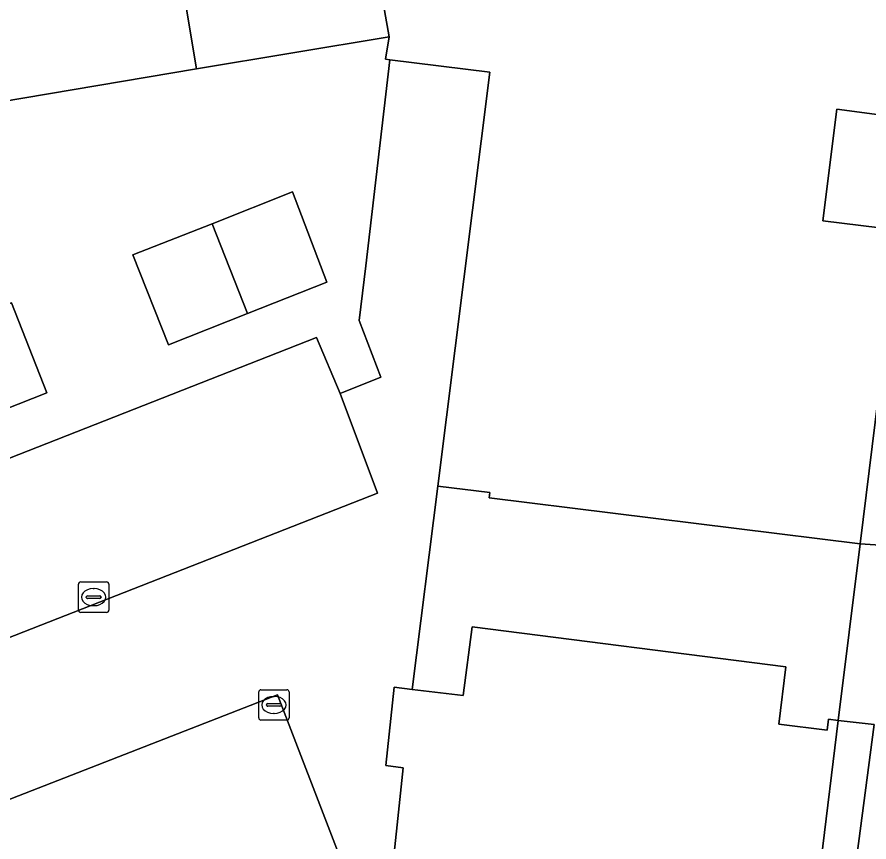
# Model space of a CAD drawing. Extents: x 161692 to 162379, y 380760 to 381678.
# Drawn here: x 162240.27 to 162268.3, y 381578.3 to 381605.44 of the extents above; entities that cross this region are included whole.
import ezdxf

# ---------------------------------------------------------------- set-up
doc = ezdxf.new("R2010")
doc.units = 0
for name, color, linetype in [('IMGEO_Erf', 7, 'Continuous'), ('IMGEO_Kolk', 7, 'Continuous'), ('IMGEO_Pand', 7, 'Continuous'), ('IMGEO_Pand_overbouw', 7, 'Continuous'), ('IMGEO_Parkeervlak_open', 7, 'Continuous'), ('IMGEO_Voetpad_open', 7, 'Continuous')]:
    doc.layers.add(name, color=color, linetype=linetype)

msp = doc.modelspace()

# ---------------------------------------------------------------- linework, layer by layer
at = {"layer": 'IMGEO_Erf'}
for points in [[(162250.383, 381615.155), (162266.972, 381620.254), (162271.473, 381616.486), (162269.719, 381602.078), (162267.24, 381602.408), (162266.788, 381598.736), (162269.279, 381598.429), (162268.009, 381588.111), (162269.174, 381588.024), (162272.637, 381616.893), (162269.759, 381619.285), (162267.24, 381621.379), (162250.023, 381616.184)], [(162245.255, 381594.653), (162244.086, 381597.61), (162246.69, 381598.639), (162249.34, 381599.686), (162250.463, 381596.711), (162247.859, 381595.682)], [(162236.42, 381591.162), (162231.584, 381589.251), (162230.415, 381592.208), (162235.251, 381594.119), (162240.087, 381596.03), (162241.256, 381593.073)], [(162253.273, 381583.316), (162254.953, 381583.119), (162255.242, 381585.38), (162265.569, 381584.059), (162265.339, 381582.173), (162266.927, 381581.979), (162266.971, 381582.337), (162267.289, 381582.298), (162268.009, 381588.111), (162255.804, 381589.616), (162255.825, 381589.795), (162254.121, 381589.999)]]:
    msp.add_lwpolyline(points, close=True, dxfattribs=at)
for points in [[(162205.502, 381577.36), (162250.127, 381594.895), (162250.905, 381593.052), (162252.241, 381593.585), (162251.531, 381595.45), (162251.743, 381597.251), (162252.541, 381604.032), (162252.396, 381604.05), (162252.52, 381604.788), (162246.175, 381603.732), (162239.676, 381602.64)], [(162266.543, 381567.5), (162268.473, 381582.165), (162267.289, 381582.298), (162266.729, 381577.709)]]:
    msp.add_lwpolyline(points, dxfattribs=at)
at = {"layer": 'IMGEO_Kolk'}
for p, q in [((162242.292, 381585.925), (162242.292, 381586.777)), ((162242.367, 381586.851), (162243.219, 381586.851)), ((162243.293, 381586.777), (162243.293, 381585.925)), ((162242.78, 381586.631), (162242.805, 381586.631)), ((162242.551, 381586.345), (162242.551, 381586.357)), ((162242.989, 381586.308), (162242.591, 381586.308)), ((162242.594, 381586.394), (162242.992, 381586.394)), ((162243.035, 381586.357), (162243.035, 381586.345)), ((162242.803, 381586.071), (162242.778, 381586.071)), ((162243.219, 381585.851), (162242.367, 381585.851)), ((162248.223, 381582.38), (162248.223, 381583.232)), ((162248.298, 381583.306), (162249.15, 381583.306)), ((162249.224, 381583.232), (162249.224, 381582.38)), ((162248.525, 381582.849), (162248.923, 381582.849)), ((162248.711, 381583.086), (162248.736, 381583.086)), ((162248.482, 381582.8), (162248.482, 381582.812)), ((162248.92, 381582.763), (162248.522, 381582.763)), ((162248.966, 381582.812), (162248.966, 381582.8)), ((162249.15, 381582.306), (162248.298, 381582.306)), ((162248.734, 381582.526), (162248.709, 381582.526))]:
    msp.add_line(p, q, dxfattribs=at)
for points in [[(162242.292, 381585.925), (162242.292, 381586.777)], [(162242.367, 381586.851), (162243.219, 381586.851)], [(162243.293, 381586.777), (162243.293, 381585.925)], [(162243.219, 381585.851), (162242.367, 381585.851)], [(162248.223, 381582.38), (162248.223, 381583.232)], [(162248.298, 381583.306), (162249.15, 381583.306)], [(162249.224, 381583.232), (162249.224, 381582.38)], [(162249.15, 381582.306), (162248.298, 381582.306)]]:
    msp.add_lwpolyline(points, dxfattribs=at)
for centre, radius, start, end in [((162242.369, 381586.775), 0.0765, 91.552, 178.448), ((162242.369, 381586.775), 0.0765, 91.552, 178.448), ((162243.217, 381586.775), 0.0765, 1.552, 88.448), ((162243.217, 381586.775), 0.0765, 1.552, 88.448), ((162242.591, 381586.354), 0.0403, 85.8775, 175.7526), ((162242.588, 381586.344), 0.0366, 178.938, 274.7102), ((162242.992, 381586.351), 0.043, 264.8664, 352.4533), ((162242.996, 381586.356), 0.0386, 1.7309, 96.639), ((162242.369, 381585.927), 0.0765, 181.552, 268.448), ((162242.369, 381585.927), 0.0765, 181.552, 268.448), ((162243.217, 381585.927), 0.0765, 271.552, 358.448), ((162243.217, 381585.927), 0.0765, 271.552, 358.448), ((162248.3, 381583.23), 0.0765, 91.552, 178.448), ((162248.3, 381583.23), 0.0765, 91.552, 178.448), ((162249.148, 381583.23), 0.0765, 1.552, 88.448), ((162249.148, 381583.23), 0.0765, 1.552, 88.448), ((162248.522, 381582.809), 0.0403, 85.8775, 175.7526), ((162248.927, 381582.811), 0.0386, 1.7309, 96.639), ((162248.519, 381582.799), 0.0366, 178.938, 274.7102), ((162248.923, 381582.806), 0.043, 264.8664, 352.4533), ((162248.3, 381582.382), 0.0765, 181.552, 268.448), ((162248.3, 381582.382), 0.0765, 181.552, 268.448), ((162249.148, 381582.382), 0.0765, 271.552, 358.448), ((162249.148, 381582.382), 0.0765, 271.552, 358.448)]:
    msp.add_arc(centre, radius, start, end, dxfattribs=at)
for centre, major_axis, ratio, start_param, end_param in [((162242.779, 381586.351), (-0.387, 0.002), 0.722429, 4.712389, 7.853982), ((162242.804, 381586.351), (-0.39, 0.002), 0.717154, 1.570796, 4.712389), ((162248.71, 381582.806), (-0.387, 0.002), 0.722429, 4.712389, 7.853982), ((162248.735, 381582.806), (-0.39, 0.002), 0.717154, 1.570796, 4.712389)]:
    msp.add_ellipse(centre, major_axis=major_axis, ratio=ratio, start_param=start_param, end_param=end_param, dxfattribs=at)
at = {"layer": 'IMGEO_Pand'}
for points in [[(162251.095, 381612.839), (162252.52, 381604.788), (162252.396, 381604.05), (162252.541, 381604.032), (162255.829, 381603.619), (162254.121, 381589.999), (162255.825, 381589.795), (162255.804, 381589.616), (162268.009, 381588.111), (162269.279, 381598.429), (162266.788, 381598.736), (162267.24, 381602.408), (162269.719, 381602.078), (162271.473, 381616.486), (162266.972, 381620.254), (162250.383, 381615.155), (162250.773, 381613.887)], [(162246.175, 381603.732), (162252.52, 381604.788), (162251.095, 381612.839), (162247.197, 381612.197), (162247.308, 381611.526), (162245.054, 381611.152), (162244.931, 381611.815), (162244.831, 381611.795)], [(162244.831, 381611.795), (162244.73, 381611.776), (162244.859, 381611.108), (162242.629, 381610.735), (162241.779, 381611.291), (162238.332, 381610.707), (162239.676, 381602.64), (162246.175, 381603.732)], [(162247.859, 381595.682), (162250.463, 381596.711), (162249.34, 381599.686), (162246.69, 381598.639)], [(162247.859, 381595.682), (162246.69, 381598.639), (162244.086, 381597.61), (162245.255, 381594.653)], [(162236.42, 381591.162), (162241.256, 381593.073), (162240.087, 381596.03), (162235.251, 381594.119)]]:
    msp.add_lwpolyline(points, close=True, dxfattribs=at)
msp.add_lwpolyline([(162266.729, 381577.709), (162267.289, 381582.298), (162266.971, 381582.337), (162266.927, 381581.979), (162265.339, 381582.173), (162265.569, 381584.059), (162255.242, 381585.38), (162254.953, 381583.119), (162253.273, 381583.316), (162252.682, 381583.385), (162252.402, 381580.816), (162252.977, 381580.731), (162252.523, 381576.465)], dxfattribs=at)
at = {"layer": 'IMGEO_Pand_overbouw'}
for points in [[(162269.279, 381598.429), (162269.719, 381602.078), (162267.24, 381602.408), (162266.788, 381598.736)], [(162253.273, 381583.316), (162254.953, 381583.119), (162255.242, 381585.38), (162265.569, 381584.059), (162265.339, 381582.173), (162266.927, 381581.979), (162266.971, 381582.337), (162267.289, 381582.298), (162268.009, 381588.111), (162255.804, 381589.616), (162255.825, 381589.795), (162254.121, 381589.999)]]:
    msp.add_lwpolyline(points, close=True, dxfattribs=at)
at = {"layer": 'IMGEO_Parkeervlak_open'}
for points in [[(162203.848, 381570.842), (162252.129, 381589.775), (162250.905, 381593.052), (162250.127, 381594.895), (162205.502, 381577.36), (162207.314, 381572.728), (162203.692, 381571.337)], [(162212.897, 381567.943), (162215.288, 381563.953), (162250.838, 381577.951), (162248.84, 381583.141), (162212.492, 381568.967)]]:
    msp.add_lwpolyline(points, close=True, dxfattribs=at)
at = {"layer": 'IMGEO_Voetpad_open'}
for points in [[(162270.352, 381622.227), (162267.24, 381621.379), (162269.759, 381619.285), (162272.637, 381616.893), (162269.174, 381588.024), (162268.009, 381588.111), (162267.289, 381582.298), (162268.473, 381582.165), (162266.543, 381567.5), (162268.237, 381567.5), (162268.683, 381571.18), (162268.944, 381571.171), (162268.861, 381571.486), (162269.467, 381576.487)], [(162248.84, 381583.141), (162250.838, 381577.951), (162251.641, 381575.967), (162252.523, 381576.465), (162252.977, 381580.731), (162252.402, 381580.816), (162252.682, 381583.385), (162253.273, 381583.316), (162254.121, 381589.999), (162255.829, 381603.619), (162252.541, 381604.032), (162251.743, 381597.251), (162251.531, 381595.45), (162252.241, 381593.585), (162250.905, 381593.052), (162252.129, 381589.775), (162203.848, 381570.842), (162203.692, 381571.337), (162202.384, 381571.284), (162202.255, 381571.157), (162202.237, 381570.79), (162172.084, 381571.705)], [(162171.157, 381571.222), (162167.427, 381571.653), (162167.14, 381571.686), (162166.435, 381566.416), (162165.555, 381559.921), (162165.216, 381556.711), (162166.58, 381556.544), (162166.919, 381559.754), (162170.745, 381559.286), (162175.907, 381558.655), (162178.686, 381558.313), (162183.847, 381557.68), (162189.003, 381557.051), (162191.788, 381556.707), (162196.949, 381556.075), (162202.111, 381555.443), (162204.683, 381555.128), (162204.864, 381556.652), (162204.979, 381558.545), (162205.597, 381563.806), (162211.594, 381567.176), (162212.897, 381567.943), (162212.492, 381568.967), (162248.84, 381583.141)]]:
    msp.add_lwpolyline(points, dxfattribs=at)

doc.saveas('drawing.dxf')
